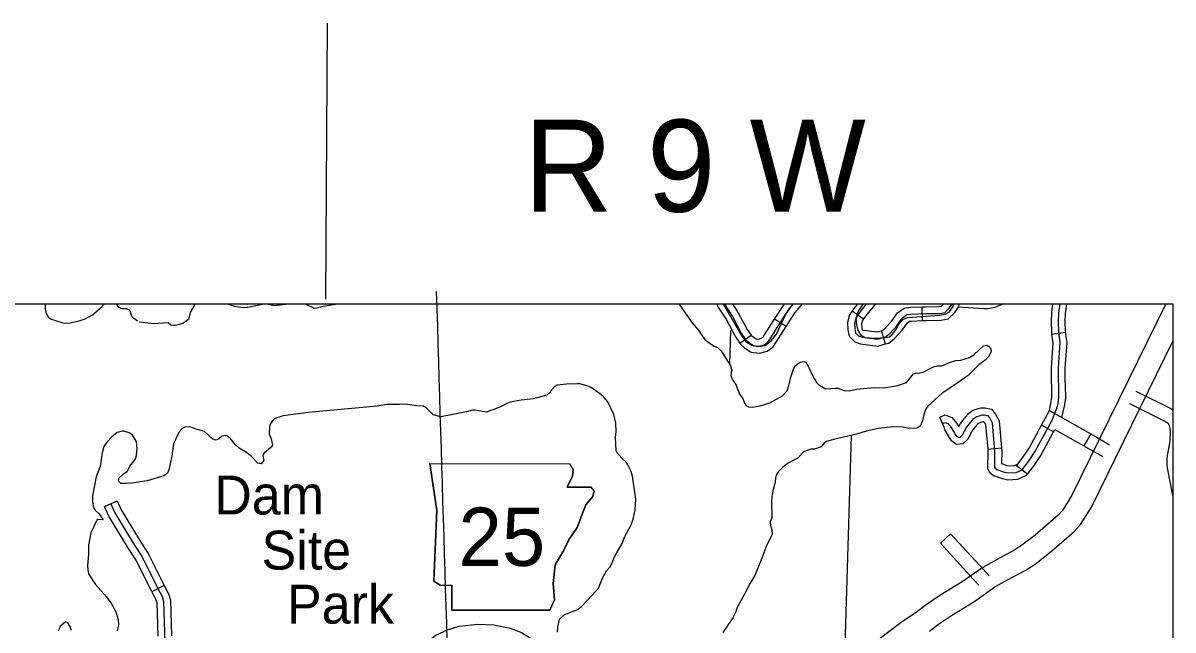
# Model space of a CAD drawing. Extents: x 1212896 to 1368412, y 378476 to 478763.
# Drawn here: x 1306822 to 1319317, y 433963 to 440554 of the extents above; entities that cross this region are included whole.
import ezdxf

# ---------------------------------------------------------------- set-up
doc = ezdxf.new("R2010")
doc.units = 0
for name, color, linetype in [('1', 7, 'Continuous'), ('Level 10', 7, 'Continuous'), ('Level 21', 7, 'Continuous'), ('Level 31', 7, 'Continuous'), ('Level 32', 7, 'Continuous'), ('Level 45', 7, 'Continuous'), ('Level 46', 7, 'Continuous'), ('Level 49', 7, 'Continuous'), ('Level 5', 7, 'Continuous'), ('Level 60', 7, 'Continuous'), ('Level 7', 7, 'Continuous'), ('Level 9', 7, 'Continuous'), ('R_Draft', 7, 'Continuous')]:
    doc.layers.add(name, color=color, linetype=linetype)

msp = doc.modelspace()

# ---------------------------------------------------------------- linework, layer by layer
at = {"layer": '1'}
msp.add_line((1310127, 440554), (1310107, 437554), dxfattribs=at)
msp.add_lwpolyline([(1257400, 437504), (1319317, 437504), (1319317, 388319), (1257400, 388319)], close=True, dxfattribs=at)
at = {"layer": 'Level 10'}
for points in [[(1319238, 437504), (1318214, 435420), (1318115, 435261), (1318069, 435211), (1317818, 434994), (1317676, 434883), (1317588, 434826), (1317496, 434780), (1317250, 434642), (1317028, 434487), (1316784, 434337), (1316625, 434228), (1316528, 434154), (1316378, 434056), (1316111, 433854)], [(1316672, 433950), (1316771, 434025), (1316920, 434127), (1317165, 434277), (1317383, 434430), (1317613, 434559), (1317712, 434608), (1317821, 434679), (1317977, 434801), (1318244, 435032), (1318314, 435109), (1318433, 435298), (1319317, 437099)], [(1310614, 430042), (1310507, 430685), (1310487, 431118), (1310507, 431558), (1310586, 432198), (1310692, 432971), (1310736, 433191), (1310873, 433482), (1311095, 433736), (1311193, 433820), (1311309, 433907), (1311434, 433966), (1311562, 434004), (1311760, 434027), (1311939, 434017), (1312116, 433981), (1312240, 433935), (1312649, 433678)]]:
    msp.add_lwpolyline(points, dxfattribs=at)
at = {"layer": 'Level 21'}
for p, q in [((1311244, 435769), (1311320, 435261)), ((1312800, 435710), (1312765, 435768)), ((1312733, 435515), (1312792, 435633)), ((1312792, 435633), (1312800, 435710)), ((1312995, 435515), (1312733, 435515)), ((1313029, 435473), (1312995, 435515)), ((1313012, 435414), (1313029, 435473)), ((1312936, 435321), (1313012, 435414)), ((1311320, 435261), (1311286, 434492)), ((1312894, 435211), (1312936, 435321)), ((1312843, 435075), (1312894, 435211)), ((1312758, 434948), (1312843, 435075)), ((1312699, 434830), (1312758, 434948)), ((1312606, 434669), (1312699, 434830)), ((1312581, 434466), (1312606, 434669)), ((1311286, 434492), (1311354, 434449)), ((1312597, 434289), (1312581, 434466)), ((1311354, 434449), (1311481, 434449)), ((1311481, 434449), (1311481, 434179)), ((1312547, 434179), (1312597, 434289)), ((1311481, 434179), (1312547, 434179))]:
    msp.add_line(p, q, dxfattribs=at)
msp.add_lwpolyline([(1311244, 435769), (1312765, 435768)], dxfattribs=at)
at = {"layer": 'Level 31'}
for p, q in [((1307708, 435304), (1307846, 435364)), ((1307976, 434836), (1307976, 434836)), ((1308355, 434446), (1308222, 434378))]:
    msp.add_line(p, q, dxfattribs=at)
for points in [[(1307846, 435364), (1307887, 435268), (1308084, 434945), (1308101, 434918)], [(1307976, 434836), (1307957, 434865), (1307753, 435199), (1307708, 435304)], [(1307777, 435334), (1307820, 435234), (1308020, 434905), (1308116, 434758), (1308285, 434419), (1308333, 434326), (1308350, 434275), (1308366, 433710), (1308358, 432848)], [(1308101, 434918), (1308181, 434795), (1308351, 434453), (1308355, 434446)], [(1308222, 434378), (1308218, 434385), (1308051, 434720), (1307976, 434836)], [(1308222, 434378), (1308263, 434297), (1308275, 434261), (1308286, 433896)], [(1308355, 434446), (1308402, 434355), (1308424, 434288), (1308436, 433900)]]:
    msp.add_lwpolyline(points, dxfattribs=at)
at = {"layer": 'Level 32'}
for p, q in [((1316596, 437322), (1316591, 437471)), ((1315113, 437257), (1314988, 437338)), ((1315833, 437428), (1315956, 437341)), ((1316192, 437069), (1316151, 437213)), ((1314610, 437078), (1314734, 437163)), ((1318019, 436114), (1317887, 436186)), ((1318424, 436091), (1318350, 435961)), ((1317736, 435656), (1317617, 435747))]:
    msp.add_line(p, q, dxfattribs=at)
for points in [[(1314356, 437504), (1314379, 437462), (1314465, 437329), (1314563, 437147), (1314610, 437078)], [(1314431, 437504), (1314632, 437155), (1314679, 437091), (1314740, 437055), (1314809, 437042), (1314886, 437052), (1314954, 437107), (1315008, 437176), (1315112, 437391), (1315182, 437493), (1315191, 437504)], [(1314442, 437504), (1314444, 437501), (1314530, 437367), (1314627, 437186), (1314674, 437117), (1314708, 437086), (1314761, 437053), (1314819, 437044), (1314875, 437061), (1314916, 437089), (1314943, 437128), (1315018, 437247), (1315152, 437453), (1315194, 437504)], [(1314531, 437504), (1314594, 437405), (1314691, 437225), (1314734, 437163)], [(1314988, 437338), (1315091, 437498), (1315096, 437504)], [(1315113, 437257), (1315212, 437409), (1315291, 437504)], [(1315889, 437504), (1315874, 437485), (1315833, 437428)], [(1315987, 437504), (1315933, 437440), (1315872, 437353), (1315855, 437295), (1315861, 437234), (1315869, 437189), (1315900, 437158), (1315939, 437144), (1316106, 437122), (1316195, 437147), (1316242, 437183), (1316317, 437267), (1316378, 437353), (1316426, 437387), (1316470, 437392), (1316631, 437398), (1316787, 437401), (1316837, 437412), (1316887, 437459), (1316918, 437504), (1316918, 437504)], [(1315951, 437504), (1315901, 437433), (1315886, 437392), (1315873, 437340), (1315874, 437295), (1315892, 437215), (1315927, 437165), (1315973, 437139), (1316077, 437133), (1316192, 437138), (1316237, 437146), (1316267, 437173), (1316310, 437225), (1316330, 437271), (1316380, 437336), (1316434, 437356), (1316784, 437383), (1316840, 437391), (1316888, 437416), (1316926, 437472), (1316935, 437504)], [(1316085, 437504), (1315993, 437394), (1315956, 437341)], [(1316151, 437213), (1316161, 437216), (1316191, 437239), (1316258, 437314), (1316325, 437407), (1316398, 437459), (1316464, 437467), (1316591, 437471)], [(1316591, 437471), (1316629, 437473), (1316778, 437475), (1316801, 437480), (1316826, 437504)], [(1316596, 437322), (1316633, 437323), (1316796, 437326), (1316874, 437343), (1316945, 437410), (1316990, 437476), (1316994, 437504)], [(1314732, 437166), (1314754, 437146), (1314787, 437125), (1314813, 437121), (1314842, 437130), (1314863, 437143), (1314880, 437169), (1314955, 437288), (1314988, 437338)], [(1315833, 437428), (1315803, 437386), (1315779, 437302), (1315786, 437223), (1315800, 437152), (1315859, 437093), (1315921, 437071), (1316111, 437046), (1316192, 437069)], [(1315956, 437341), (1315941, 437320), (1315931, 437288), (1315935, 437244), (1315939, 437226), (1315941, 437223), (1315957, 437218), (1316100, 437199), (1316151, 437213)], [(1314610, 437078), (1314617, 437067), (1314662, 437026), (1314734, 436981), (1314825, 436968), (1314907, 436992), (1314970, 437035), (1315006, 437087), (1315081, 437207), (1315113, 437257)], [(1316192, 437069), (1316229, 437079), (1316293, 437128), (1316376, 437220), (1316432, 437299), (1316453, 437315), (1316476, 437317), (1316596, 437322)], [(1317887, 436186), (1317974, 436346)], [(1317974, 436346), (1318500, 436048)], [(1317617, 435747), (1317685, 435837), (1317753, 435936), (1317887, 436186)], [(1317736, 435656), (1317807, 435749), (1317881, 435858), (1318019, 436114)], [(1318019, 436114), (1318033, 436140)], [(1318033, 436140), (1318426, 435918)], [(1318500, 436048), (1318629, 435975)], [(1318426, 435918), (1318555, 435845)]]:
    msp.add_lwpolyline(points, dxfattribs=at)
at = {"layer": 'Level 45'}
for p, q in [((1318150, 437193), (1318002, 437172)), ((1316842, 436137), (1316785, 436275)), ((1317304, 435928), (1317453, 435941)), ((1316790, 434905), (1316901, 435007))]:
    msp.add_line(p, q, dxfattribs=at)
for points in [[(1316814, 436205), (1316842, 436217), (1316869, 436206), (1316906, 436162), (1316958, 436074), (1316985, 436056), (1317006, 436058), (1317031, 436083), (1317074, 436162), (1317152, 436260), (1317177, 436279), (1317244, 436298), (1317267, 436299), (1317303, 436291), (1317326, 436264), (1317352, 436212), (1317379, 435906), (1317377, 435735), (1317381, 435725), (1317403, 435707), (1317486, 435678), (1317530, 435669), (1317614, 435672), (1317677, 435702), (1317746, 435793), (1317817, 435897), (1318003, 436243), (1318065, 436402), (1318078, 436483), (1318078, 436617), (1318072, 436675), (1318073, 436808), (1318092, 437083), (1318076, 437195), (1318074, 437314), (1318078, 437405), (1318090, 437504)], [(1317261, 437451), (1316984, 437467)], [(1317476, 437504), (1317381, 437463), (1317306, 437449), (1317261, 437451)], [(1318002, 437172), (1317999, 437189), (1317997, 437315), (1318002, 437411), (1318013, 437504)], [(1318150, 437193), (1318149, 437201), (1318147, 437313), (1318151, 437399), (1318164, 437504)], [(1317998, 436649), (1317996, 436672), (1317997, 436811), (1318015, 437080), (1318002, 437172)], [(1318147, 436663), (1318146, 436678), (1318147, 436805), (1318166, 437086), (1318150, 437193)], [(1317974, 436346), (1317991, 436423), (1318002, 436489), (1318001, 436614), (1317998, 436649)], [(1318110, 436269), (1318138, 436394), (1318152, 436477), (1318151, 436621), (1318147, 436663)], [(1317111, 436325), (1317143, 436349), (1317232, 436374), (1317274, 436375), (1317345, 436360), (1317390, 436306), (1317427, 436233), (1317453, 435941)], [(1316785, 436275), (1316841, 436299), (1316915, 436271), (1316968, 436206), (1316991, 436169), (1317010, 436204), (1317098, 436316), (1317111, 436325)], [(1317200, 436204), (1317210, 436212), (1317255, 436225), (1317260, 436225), (1317262, 436224), (1317264, 436223), (1317280, 436191), (1317304, 435928)], [(1316834, 436133), (1316846, 436119), (1316903, 436023), (1316965, 435981), (1317038, 435987), (1317090, 436038), (1317135, 436121), (1317203, 436207)], [(1317304, 435928), (1317306, 435903), (1317303, 435720), (1317321, 435680), (1317366, 435642), (1317466, 435607), (1317524, 435595), (1317631, 435599), (1317724, 435643), (1317737, 435660)], [(1317453, 435941), (1317456, 435909), (1317454, 435770), (1317506, 435752), (1317536, 435746), (1317595, 435748), (1317627, 435763)], [(1316901, 435007), (1317258, 434618)], [(1316790, 434905), (1317147, 434516)], [(1317258, 434618), (1317320, 434550)], [(1317147, 434516), (1317209, 434448)]]:
    msp.add_lwpolyline(points, dxfattribs=at)
at = {"layer": 'Level 46'}
for points in [[(1318912, 436557), (1319293, 436367), (1319317, 436354)], [(1318846, 436423), (1319222, 436235), (1319266, 436210), (1319278, 436176), (1319286, 436114), (1319282, 436017), (1319250, 435832), (1319250, 435747), (1319274, 435609), (1319317, 435408)]]:
    msp.add_lwpolyline(points, dxfattribs=at)
at = {"layer": 'Level 49'}
for p, q in [((1311320, 435261), (1311244, 435769)), ((1312792, 435633), (1312733, 435515)), ((1312800, 435710), (1312792, 435633)), ((1312733, 435515), (1312995, 435515)), ((1313029, 435473), (1313012, 435414)), ((1313012, 435414), (1312936, 435321)), ((1311286, 434492), (1311320, 435261)), ((1312936, 435321), (1312894, 435211)), ((1312894, 435211), (1312843, 435075)), ((1312843, 435075), (1312758, 434948)), ((1312758, 434948), (1312699, 434830)), ((1312699, 434830), (1312606, 434669)), ((1312606, 434669), (1312581, 434466)), ((1311354, 434449), (1311286, 434492)), ((1312581, 434466), (1312597, 434289)), ((1311481, 434179), (1311481, 434449)), ((1312597, 434289), (1312547, 434179)), ((1312547, 434179), (1311481, 434179))]:
    msp.add_line(p, q, dxfattribs=at)
msp.add_lwpolyline([(1311244, 435769), (1312765, 435768)], dxfattribs=at)
at = {"layer": 'Level 5'}
msp.add_lwpolyline([(1314510, 437214), (1314499, 436846)], dxfattribs=at)
at = {"layer": 'Level 60'}
msp.add_spline([(1312810, 388462), (1311686, 425481), (1311316, 437640)], degree=3, dxfattribs=at)
at = {"layer": 'Level 7'}
msp.add_lwpolyline([(1315710, 428993), (1315726, 432630), (1315727, 432633), (1315740, 433311), (1315824, 436075)], dxfattribs=at)
at = {"layer": 'Level 9'}
for points in [[(1307063, 437504), (1307064, 437448), (1307069, 437414), (1307097, 437361), (1307133, 437339), (1307253, 437298), (1307325, 437296), (1307443, 437322), (1307499, 437342), (1307570, 437382), (1307598, 437404), (1307686, 437480), (1307704, 437504)], [(1307835, 437504), (1307850, 437479), (1307884, 437459), (1307899, 437454), (1307946, 437453), (1307975, 437438), (1307989, 437413), (1307992, 437389), (1308010, 437355), (1308033, 437345), (1308065, 437320)], [(1308085, 437310), (1308242, 437290), (1308400, 437302), (1308428, 437276), (1308456, 437271), (1308478, 437271), (1308524, 437282), (1308567, 437297), (1308626, 437344), (1308641, 437412), (1308694, 437503), (1308698, 437504)], [(1309049, 437504), (1309062, 437496), (1309119, 437478), (1309214, 437466), (1309263, 437468), (1309424, 437501), (1309467, 437504), (1309556, 437487), (1309705, 437504)], [(1309888, 437504), (1309980, 437462), (1310007, 437458), (1310084, 437478), (1310216, 437501), (1310233, 437504)], [(1313947, 437504), (1314093, 437297), (1314160, 437220), (1314228, 437121), (1314274, 437083), (1314332, 437045), (1314368, 437029), (1314408, 436994), (1314509, 436831), (1314523, 436784), (1314515, 436760), (1314513, 436728), (1314526, 436686), (1314571, 436622), (1314588, 436567), (1314597, 436556), (1314608, 436522), (1314643, 436477), (1314660, 436424), (1314679, 436401), (1314705, 436385), (1314748, 436383), (1314833, 436398), (1314938, 436428), (1315075, 436507), (1315124, 436560), (1315130, 436572), (1315147, 436627), (1315164, 436709), (1315194, 436796), (1315210, 436826), (1315234, 436850), (1315265, 436871), (1315301, 436879), (1315330, 436870), (1315414, 436698), (1315448, 436645), (1315466, 436629), (1315540, 436583), (1315601, 436585)], [(1315601, 436585), (1315646, 436590), (1315678, 436587), (1315746, 436565), (1315802, 436559), (1315879, 436578), (1316070, 436595), (1316177, 436594), (1316329, 436616), (1316422, 436652), (1316496, 436745), (1316520, 436753), (1316567, 436755), (1316602, 436762), (1316714, 436821), (1316763, 436831), (1316804, 436832), (1316890, 436869), (1316959, 436888), (1317012, 436894), (1317105, 436921), (1317158, 436955), (1317257, 437049), (1317296, 437056), (1317313, 437045), (1317338, 437015), (1317342, 436985), (1317310, 436926), (1317275, 436892), (1317207, 436842), (1317091, 436728), (1316937, 436619), (1316809, 436535), (1316654, 436395), (1316628, 436356), (1316611, 436304), (1316597, 436234), (1316569, 436175), (1316535, 436154), (1316447, 436150), (1316384, 436164), (1316276, 436170), (1316118, 436151), (1315984, 436123), (1315880, 436088), (1315642, 436036), (1315554, 436008), (1315528, 435991), (1315494, 435951), (1315421, 435926), (1315382, 435928), (1315303, 435896), (1315244, 435831)], [(1313008, 434340), (1313074, 434418), (1313118, 434524), (1313162, 434604), (1313198, 434646), (1313217, 434677), (1313254, 434764), (1313333, 434901), (1313359, 434970), (1313431, 435106), (1313450, 435167), (1313473, 435268), (1313479, 435385), (1313445, 435632), (1313431, 435684), (1313391, 435763), (1313377, 435785), (1313332, 435826), (1313279, 435886), (1313266, 435910), (1313259, 436055), (1313266, 436119), (1313264, 436209), (1313242, 436302), (1313176, 436440), (1313130, 436493), (1313087, 436531), (1312994, 436595), (1312953, 436615), (1312872, 436635), (1312844, 436637), (1312807, 436632), (1312759, 436635), (1312626, 436620), (1312593, 436601), (1312565, 436571), (1312547, 436540), (1312512, 436514), (1312365, 436474), (1312236, 436460), (1312117, 436438), (1312078, 436423), (1312009, 436385), (1311927, 436352), (1311856, 436329), (1311810, 436334), (1311778, 436344), (1311733, 436351), (1311706, 436350)], [(1311363, 436279), (1311278, 436299), (1311206, 436373), (1311172, 436393), (1311097, 436397), (1310974, 436414), (1310912, 436410), (1310775, 436412), (1310670, 436394), (1309923, 436323), (1309649, 436288), (1309559, 436261), (1309529, 436231), (1309505, 436190), (1309499, 436165), (1309498, 436091), (1309519, 436039), (1309532, 435969), (1309520, 435948), (1309440, 435881), (1309428, 435855), (1309437, 435803), (1309411, 435766), (1309374, 435773), (1309304, 435847), (1309238, 435896), (1309169, 435936), (1309128, 435976), (1309074, 436047), (1309028, 436076), (1308981, 436067), (1308972, 436055), (1308940, 436030), (1308912, 436025), (1308886, 436035), (1308794, 436117), (1308714, 436141), (1308635, 436170), (1308579, 436164), (1308551, 436149), (1308522, 436119), (1308499, 436078), (1308456, 435985), (1308440, 435849), (1308406, 435702), (1308393, 435666), (1308351, 435636), (1308171, 435583), (1308005, 435557), (1307946, 435553), (1307885, 435553), (1307861, 435578), (1307865, 435612), (1307912, 435655), (1307958, 435689), (1307983, 435741), (1308030, 435798), (1308044, 435820), (1308056, 435857), (1308062, 435933), (1308055, 436006), (1308010, 436078), (1307977, 436104), (1307918, 436120)], [(1311706, 436350), (1311642, 436333), (1311363, 436279)], [(1307918, 436120), (1307898, 436123), (1307846, 436109), (1307787, 436060), (1307732, 436001), (1307702, 435956), (1307682, 435887), (1307660, 435739)], [(1307660, 435739), (1307618, 435626), (1307577, 435421), (1307576, 435349), (1307588, 435293), (1307607, 435264), (1307651, 435224), (1307694, 435159), (1307629, 435163)], [(1315244, 435831), (1315135, 435775), (1315077, 435730), (1315027, 435680), (1315007, 435643), (1314997, 435610), (1314994, 435567), (1314972, 435489), (1314960, 435415), (1314956, 435345), (1314959, 435195), (1314954, 435170), (1314941, 435141), (1314940, 435124), (1314946, 435083), (1314959, 435052), (1314961, 435005), (1314934, 434941), (1314903, 434887), (1314851, 434744), (1314772, 434554), (1314714, 434461), (1314686, 434398), (1314581, 434208), (1314564, 434151), (1314536, 434094), (1314425, 433934)], [(1307629, 435163), (1307558, 435018), (1307533, 434883), (1307532, 434781), (1307523, 434662), (1307525, 434617), (1307534, 434573), (1307611, 434457), (1307729, 434324), (1307785, 434247), (1307830, 434159), (1307855, 434075), (1307858, 434020), (1307845, 433952)], [(1312631, 433940), (1312634, 433993), (1312650, 434082), (1312702, 434126), (1312762, 434154), (1312850, 434186), (1312895, 434220), (1313008, 434340)], [(1307348, 433959), (1307327, 434010), (1307308, 434042), (1307284, 434051), (1307225, 434000), (1307205, 433951)]]:
    msp.add_lwpolyline(points, dxfattribs=at)

# ---------------------------------------------------------------- texts
at = {"layer": 'Level 21'}
msp.add_text('25', height=633.6, dxfattribs=at).set_placement((1311554, 434658))
at = {"layer": 'Level 49'}
msp.add_text('25', height=633.6, dxfattribs=at).set_placement((1311554, 434658))
at = {"layer": 'Level 7'}
for s, p in [('Dam', (1308900, 435217)), ('Site', (1309414, 434619)), ('Park', (1309691, 434032))]:
    msp.add_text(s, height=422.4, dxfattribs=at).set_placement(p)
at = {"layer": 'R_Draft'}
msp.add_text('R 9 W', height=1000, dxfattribs=at).set_placement((1312265, 438504))

doc.saveas('drawing.dxf')
